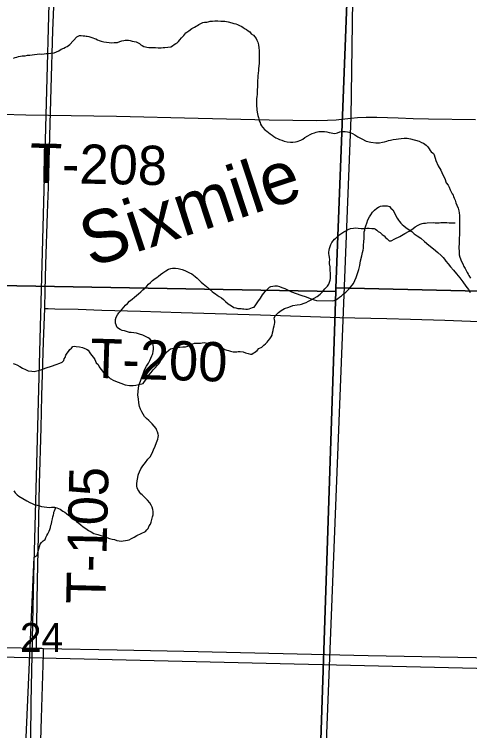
# Model space of a CAD drawing. Extents: x 2.4 to 73.1, y 4.5 to 25.6.
# Drawn here: x 42.781 to 43.111, y 19.804 to 20.322 of the extents above; entities that cross this region are included whole.
import ezdxf

# ---------------------------------------------------------------- set-up
doc = ezdxf.new("R2010")
doc.units = 0
for name, color, linetype in [('GM_X_County_Road', 7, 'Continuous'), ('GM_X_Interchange_Ramps', 7, 'Continuous'), ('GM_X_Minor_Lake_Text', 7, 'Continuous'), ('GM_X_Minor_River', 7, 'Continuous'), ('GM_X_Rail_Line', 7, 'Continuous'), ('GM_X_Section', 7, 'Continuous'), ('GM_X_Section_Text', 7, 'Continuous'), ('GM_X_Township', 7, 'Continuous'), ('GM_X_Township_Road', 7, 'Continuous'), ('GM_X_Township_Road_Text', 7, 'Continuous')]:
    doc.layers.add(name, color=color, linetype=linetype)

msp = doc.modelspace()

# ---------------------------------------------------------------- linework, layer by layer
at = {"layer": 'GM_X_County_Road'}
for points in [[(42.54416, 19.86799), (42.59141, 19.86705), (42.69086, 19.86526), (42.77478, 19.86386), (42.79714, 19.86336)], [(42.78752, 19.35927), (42.78755, 19.3612), (42.78762, 19.36583), (42.78844, 19.39682), (42.7909, 19.47442), (42.7924, 19.52406), (42.79355, 19.56439), (42.79694, 19.67919), (42.79846, 19.73194), (42.80086, 19.8126), (42.80218, 19.85914), (42.8023, 19.86325)], [(42.79714, 19.86336), (42.8012, 19.86327), (42.8023, 19.86325)], [(42.8023, 19.86325), (42.85557, 19.86209), (42.90375, 19.86109), (43.03737, 19.85812), (43.15391, 19.85585), (43.2518, 19.85364), (43.27667, 19.85299), (43.29063, 19.85268), (43.29715, 19.85263)]]:
    msp.add_lwpolyline(points, dxfattribs=at)
at = {"layer": 'GM_X_Interchange_Ramps'}
msp.add_lwpolyline([(43.00026, 19.6242), (43.02494, 20.24735), (43.02867, 20.50317), (43.03617, 20.59793), (43.03655, 20.6088), (43.05138, 21.12738), (43.05159, 21.13172), (43.06495, 21.50478), (43.06614, 21.53771), (43.06777, 21.58321), (43.06964, 21.64877)], dxfattribs=at)
at = {"layer": 'GM_X_Minor_River'}
for points in [[(42.81939, 20.29888), (42.82133, 20.30036), (42.82639, 20.30594), (42.82832, 20.30685), (42.82965, 20.30682), (42.83097, 20.3066), (42.83211, 20.30658), (42.83306, 20.30636), (42.83401, 20.30634), (42.83514, 20.30613), (42.83665, 20.30552), (42.83797, 20.30511), (42.8391, 20.30471), (42.84023, 20.3043), (42.84136, 20.30371), (42.84249, 20.30311), (42.844, 20.3027), (42.84589, 20.30228), (42.84779, 20.30204), (42.84987, 20.30181), (42.85177, 20.30157), (42.85348, 20.30173), (42.85596, 20.30186), (42.85749, 20.3024), (42.85902, 20.30293), (42.86036, 20.30328), (42.86151, 20.30345), (42.86265, 20.30342), (42.86379, 20.30339), (42.86511, 20.30318), (42.86643, 20.30277), (42.86795, 20.30254), (42.86927, 20.30213), (42.87078, 20.30153), (42.87171, 20.30094), (42.87284, 20.30015), (42.87378, 20.29956), (42.8749, 20.29896), (42.87603, 20.29856), (42.87717, 20.29834), (42.8785, 20.29812), (42.88002, 20.29809), (42.88173, 20.29805), (42.88344, 20.29801), (42.88534, 20.29797), (42.88743, 20.29793), (42.88895, 20.29808), (42.89009, 20.29824), (42.89448, 20.29872), (42.89563, 20.29926), (42.89679, 20.30018), (42.89814, 20.30091), (42.8991, 20.30146), (42.89988, 20.30239), (42.90105, 20.3037), (42.90223, 20.30519), (42.90379, 20.30686), (42.90535, 20.30873), (42.90747, 20.3102), (42.9096, 20.31186), (42.91153, 20.31296), (42.91268, 20.3135), (42.91364, 20.31405), (42.91461, 20.31479), (42.91615, 20.31551), (42.91749, 20.31624), (42.91883, 20.3164), (42.92054, 20.31656), (42.9215, 20.31672), (42.92284, 20.31707), (42.92455, 20.31723), (42.92626, 20.31738), (42.92835, 20.31733), (42.93064, 20.31728), (42.93348, 20.31721), (42.93595, 20.31678), (42.93859, 20.31596), (42.9401, 20.31555), (42.94142, 20.31514), (42.94274, 20.31473), (42.94406, 20.31413), (42.94538, 20.31353), (42.94651, 20.31293), (42.94782, 20.31195), (42.94913, 20.31116), (42.95044, 20.31018), (42.95156, 20.3094), (42.95267, 20.30804), (42.95436, 20.30706), (42.95528, 20.3059), (42.9562, 20.30455), (42.95675, 20.30339), (42.95729, 20.30205), (42.95781, 20.30014), (42.95814, 20.29785), (42.95829, 20.29595), (42.95843, 20.29367), (42.95827, 20.28683), (42.95803, 20.28456), (42.9578, 20.28286), (42.95777, 20.28153)], [(42.78061, 20.29045), (42.78176, 20.2908), (42.7831, 20.29115), (42.78425, 20.29151), (42.78558, 20.29186), (42.78692, 20.29202), (42.78806, 20.29199), (42.78901, 20.29216), (42.79073, 20.2925), (42.79245, 20.29265), (42.79397, 20.29281), (42.79588, 20.29314), (42.79778, 20.29329), (42.7995, 20.29344), (42.80102, 20.29341), (42.80273, 20.29356), (42.80426, 20.29371), (42.80597, 20.29368), (42.80749, 20.29402), (42.80997, 20.29435), (42.8117, 20.29507), (42.81343, 20.29579), (42.81516, 20.29689), (42.81689, 20.29761), (42.81824, 20.29834), (42.81939, 20.29888)], [(42.95777, 20.28153), (42.95773, 20.27944), (42.9575, 20.27773), (42.95746, 20.27602), (42.95723, 20.27451), (42.9572, 20.27299), (42.95716, 20.27128), (42.95713, 20.26976), (42.95689, 20.26749), (42.95686, 20.26616), (42.95682, 20.26445), (42.95658, 20.26237), (42.95655, 20.26123), (42.95653, 20.26028), (42.9565, 20.25895), (42.95648, 20.25781), (42.95645, 20.25648), (42.95642, 20.25534), (42.95659, 20.2542), (42.95675, 20.25306), (42.9569, 20.25134), (42.95706, 20.25001), (42.95742, 20.24886), (42.95777, 20.24753), (42.95812, 20.24638), (42.95847, 20.24504), (42.95901, 20.24389), (42.95937, 20.24274), (42.9601, 20.24139), (42.96084, 20.24043), (42.96251, 20.23849), (42.96381, 20.23751), (42.96512, 20.23653), (42.96643, 20.23555), (42.96774, 20.23457), (42.96905, 20.2336), (42.97055, 20.2328), (42.97168, 20.23221), (42.97299, 20.23161), (42.97469, 20.231), (42.97658, 20.23039), (42.97866, 20.22996), (42.98113, 20.22971), (42.98284, 20.22968), (42.98455, 20.22983), (42.98589, 20.22999), (42.98857, 20.23107), (42.98992, 20.2318), (42.99146, 20.2329), (42.99358, 20.23418), (42.99532, 20.23509), (42.99666, 20.23582), (42.99839, 20.23635), (42.99973, 20.23689), (43.00068, 20.23706), (43.00164, 20.23723), (43.00278, 20.2374), (43.00411, 20.23737), (43.00563, 20.23733), (43.00734, 20.2371), (43.00904, 20.23668), (43.01055, 20.23627), (43.01169, 20.23605), (43.01282, 20.23584), (43.01416, 20.236), (43.01511, 20.23636), (43.01684, 20.23708), (43.01856, 20.23742), (43.01951, 20.2374), (43.02065, 20.23737), (43.02236, 20.23715), (43.0233, 20.23674), (43.02462, 20.23633), (43.02594, 20.23592), (43.02763, 20.23494), (43.02988, 20.23356), (43.03269, 20.23197), (43.03589, 20.23038), (43.03929, 20.22955), (43.04271, 20.22909), (43.04556, 20.22921), (43.04766, 20.22955), (43.04919, 20.22989), (43.05072, 20.23043), (43.05187, 20.23078), (43.0534, 20.23113), (43.0553, 20.23146), (43.0574, 20.2318), (43.05931, 20.23195), (43.06122, 20.23228), (43.06332, 20.23261), (43.06559, 20.23256), (43.06787, 20.23213), (43.0741, 20.23028), (43.07579, 20.22948), (43.0773, 20.22888), (43.07823, 20.2281), (43.07917, 20.22751), (43.08047, 20.22634), (43.08139, 20.2248), (43.08212, 20.22364)], [(43.08212, 20.22364), (43.08286, 20.22249), (43.08454, 20.22131), (43.08509, 20.22035), (43.08633, 20.21633), (43.08795, 20.21249), (43.08978, 20.20941), (43.09123, 20.20596), (43.09269, 20.20327), (43.09376, 20.20021), (43.09505, 20.19847), (43.09578, 20.19693), (43.09669, 20.1952), (43.09741, 20.19367), (43.09814, 20.19232), (43.09869, 20.19117), (43.09905, 20.19021), (43.09959, 20.18906), (43.10013, 20.18753), (43.10066, 20.18581), (43.10138, 20.18408), (43.10228, 20.18178), (43.1028, 20.17987), (43.10315, 20.17834), (43.1033, 20.17663), (43.10344, 20.17454), (43.10339, 20.17226), (43.10334, 20.16979), (43.10329, 20.16789), (43.10344, 20.1658), (43.10339, 20.1639), (43.10335, 20.16219), (43.10312, 20.1603), (43.10308, 20.15859), (43.10305, 20.15726), (43.10302, 20.15574), (43.10298, 20.15403), (43.10307, 20.14947), (43.10322, 20.14795), (43.10357, 20.14642), (43.10411, 20.14527), (43.10465, 20.14374), (43.10574, 20.14162), (43.10646, 20.13971), (43.10737, 20.13817), (43.1081, 20.13682), (43.10902, 20.13528), (43.10956, 20.13413), (43.11011, 20.13317), (43.11121, 20.13124)], [(43.0305, 20.13739), (43.03114, 20.14042), (43.03178, 20.14363), (43.03263, 20.14722), (43.03325, 20.14968), (43.03367, 20.15138), (43.03389, 20.15289), (43.03394, 20.15479), (43.034, 20.15764), (43.03424, 20.15991), (43.0343, 20.16257), (43.03435, 20.16466), (43.03476, 20.16598), (43.03517, 20.16749), (43.03559, 20.169), (43.0362, 20.17088), (43.03702, 20.17333), (43.03821, 20.17559), (43.03919, 20.17708), (43.04038, 20.17896), (43.04174, 20.18045), (43.04348, 20.18193), (43.04483, 20.18266), (43.04618, 20.18338), (43.0477, 20.18354), (43.04941, 20.1835), (43.05112, 20.18346), (43.05263, 20.18305), (43.05356, 20.18189), (43.05505, 20.18052), (43.05834, 20.17456), (43.05926, 20.17321), (43.05999, 20.17224), (43.06092, 20.17108), (43.06185, 20.17011), (43.06316, 20.16913), (43.06446, 20.16796), (43.06614, 20.1666), (43.06876, 20.16483), (43.07063, 20.16327), (43.07269, 20.16189), (43.07531, 20.16012), (43.07811, 20.15778), (43.08128, 20.15505), (43.08445, 20.15251), (43.08762, 20.14977), (43.09005, 20.14763), (43.09153, 20.14608), (43.09246, 20.14492), (43.09337, 20.14337), (43.09504, 20.14163), (43.09689, 20.13931), (43.09893, 20.13698), (43.10115, 20.13427), (43.10356, 20.13137), (43.10577, 20.12847), (43.10798, 20.12538), (43.10983, 20.12287), (43.11111, 20.12075)], [(43.00912, 20.1476), (43.00876, 20.14894), (43.00879, 20.15007), (43.00901, 20.1514), (43.00923, 20.15272), (43.00964, 20.15404), (43.01025, 20.15555), (43.01104, 20.15705), (43.01202, 20.15817), (43.0128, 20.15929), (43.01396, 20.16022), (43.01687, 20.16281), (43.01822, 20.16373), (43.01958, 20.16465), (43.02111, 20.16537), (43.02284, 20.16628), (43.02457, 20.167), (43.02667, 20.16734), (43.0282, 20.16749), (43.03009, 20.16726), (43.03218, 20.16721), (43.03408, 20.16717), (43.03617, 20.16731), (43.03808, 20.16746), (43.03998, 20.16723), (43.04149, 20.167), (43.04262, 20.1666), (43.04356, 20.16601), (43.04449, 20.16504), (43.04599, 20.16424), (43.04729, 20.16288), (43.04879, 20.16171), (43.0499, 20.16055), (43.05102, 20.15957), (43.05251, 20.15821), (43.05384, 20.15818), (43.05653, 20.15964), (43.06019, 20.16145), (43.06384, 20.16346), (43.06692, 20.16529), (43.06885, 20.16639), (43.06982, 20.16713), (43.07117, 20.16824), (43.07348, 20.16951), (43.07483, 20.17024), (43.07636, 20.17078), (43.07732, 20.17095), (43.07884, 20.1711), (43.07999, 20.17127), (43.08474, 20.17135), (43.08569, 20.17133), (43.08721, 20.17129), (43.08854, 20.17126), (43.08988, 20.17142), (43.09083, 20.1714), (43.09216, 20.17156), (43.09311, 20.17154), (43.09425, 20.17151), (43.09577, 20.17129), (43.09672, 20.17127), (43.09767, 20.17125), (43.09862, 20.17123), (43.09995, 20.1712), (43.10014, 20.17119)], [(42.88883, 20.07433), (42.89001, 20.07601), (42.89119, 20.0775), (42.89293, 20.07917), (42.8941, 20.0801), (42.89524, 20.08026), (42.89639, 20.08043), (42.89733, 20.0804), (42.89848, 20.08076), (42.89944, 20.08112), (42.90097, 20.08127), (42.90306, 20.08141), (42.90516, 20.08156), (42.90668, 20.0819), (42.90784, 20.08245), (42.90899, 20.08318), (42.91034, 20.08372), (42.91149, 20.08407), (42.91263, 20.08424), (42.91396, 20.08421), (42.91491, 20.08419), (42.91586, 20.08417), (42.917, 20.08433), (42.91853, 20.08449), (42.92042, 20.08406), (42.92363, 20.08323), (42.92684, 20.08221), (42.92911, 20.08159), (42.9308, 20.0806), (42.93231, 20.08019), (42.93344, 20.07959), (42.93495, 20.07918), (42.93627, 20.07877), (42.93759, 20.07836), (42.93854, 20.07815), (42.93967, 20.07793), (42.94081, 20.07791), (42.94214, 20.07788), (42.9431, 20.07805), (42.94462, 20.07801), (42.9467, 20.07777), (42.94859, 20.07716), (42.95048, 20.07655), (42.95218, 20.07613), (42.95313, 20.07611), (42.95409, 20.07685), (42.95506, 20.0774), (42.95699, 20.07887), (42.95816, 20.08018), (42.96028, 20.08127), (42.96164, 20.08257), (42.96299, 20.08368), (42.96416, 20.08479), (42.96494, 20.08591), (42.96612, 20.08721), (42.9671, 20.08871), (42.9677, 20.09003), (42.96811, 20.09154), (42.96853, 20.09324), (42.96876, 20.09494), (42.96918, 20.09664), (42.96958, 20.09758), (42.96962, 20.0991), (42.96964, 20.10005), (42.96947, 20.10119), (42.96931, 20.10234), (42.96991, 20.10384), (42.97128, 20.10533), (42.97244, 20.10626), (42.97418, 20.10774), (42.97669, 20.1092), (42.97994, 20.11027), (42.98282, 20.11134), (42.98587, 20.11184), (42.98797, 20.11217), (42.98912, 20.11234), (42.99084, 20.11306), (42.99238, 20.11359), (42.99411, 20.11451), (42.99603, 20.11541), (42.99815, 20.11669), (43.00027, 20.11798), (43.0024, 20.11964), (43.00415, 20.12131), (43.00591, 20.12355), (43.00785, 20.1254), (43.00883, 20.12671), (43.00925, 20.12822), (43.00966, 20.12973), (43.01007, 20.13105), (43.00991, 20.1322), (43.00994, 20.13371), (43.00997, 20.13504), (43.00982, 20.13657), (43.00985, 20.13808), (43.00969, 20.13942), (43.00936, 20.14151), (43.00939, 20.14303), (43.00943, 20.14455), (43.00928, 20.14626), (43.00912, 20.1476)], [(42.85681, 20.10618), (42.85817, 20.10748), (42.85915, 20.10879), (42.86032, 20.11028), (42.86168, 20.11158), (42.86304, 20.11288), (42.86441, 20.11456), (42.86653, 20.11603), (42.86808, 20.11732), (42.86963, 20.11862), (42.87099, 20.11992), (42.87274, 20.1214), (42.87429, 20.12269), (42.87565, 20.12399), (42.87701, 20.12548), (42.87818, 20.12678), (42.87973, 20.12808), (42.88109, 20.12937), (42.88322, 20.13085), (42.88438, 20.13177), (42.88554, 20.13269), (42.88689, 20.1338), (42.88864, 20.13509), (42.89076, 20.13637), (42.89269, 20.13766), (42.89441, 20.13819), (42.89555, 20.13836), (42.89784, 20.13849), (42.89973, 20.13826), (42.90257, 20.13744), (42.90464, 20.13663), (42.90652, 20.13583), (42.90802, 20.13503), (42.90953, 20.13424), (42.91084, 20.13326), (42.91214, 20.13228), (42.91345, 20.13111), (42.91494, 20.12975), (42.91643, 20.12839), (42.91792, 20.12702), (42.92035, 20.12507), (42.92426, 20.12156), (42.92557, 20.12058), (42.92688, 20.11979), (42.928, 20.11882), (42.9295, 20.11783), (42.931, 20.11685), (42.93249, 20.11568), (42.93398, 20.11431), (42.93584, 20.11256), (42.93828, 20.11118), (42.93997, 20.11), (42.94148, 20.10958), (42.94299, 20.10917), (42.94413, 20.10914), (42.94527, 20.10912), (42.94621, 20.10891), (42.94716, 20.10888), (42.94869, 20.10885), (42.95001, 20.10882), (42.95116, 20.10898), (42.95231, 20.10934), (42.95365, 20.10988), (42.9548, 20.11023), (42.95598, 20.11192), (42.95736, 20.11416), (42.95932, 20.11659), (42.9609, 20.11921), (42.96266, 20.12164), (42.96596, 20.12461), (42.96692, 20.12515), (42.96826, 20.1255), (42.9696, 20.12566), (42.97131, 20.12562), (42.97301, 20.12521), (42.97489, 20.1244), (42.97696, 20.1236), (42.97941, 20.12259), (42.98186, 20.1214), (42.98506, 20.12018), (42.98845, 20.11897), (42.99241, 20.11755), (42.99637, 20.11594), (42.99977, 20.11491), (43.01117, 20.11484), (43.0127, 20.115), (43.01442, 20.11572), (43.01539, 20.11646), (43.01655, 20.11738), (43.01791, 20.11849), (43.01946, 20.11979), (43.02101, 20.12108), (43.02237, 20.12219), (43.02334, 20.12312), (43.02451, 20.12461), (43.02569, 20.1261), (43.02666, 20.12722), (43.02766, 20.12948), (43.02847, 20.13174), (43.02949, 20.13456), (43.0305, 20.13739)], [(42.87604, 19.9479), (42.87702, 19.94901), (42.87799, 19.94994), (42.87879, 19.95182), (42.87977, 19.95313), (42.88019, 19.95464), (42.8808, 19.95653), (42.88122, 19.95842), (42.88164, 19.95993), (42.88166, 19.96106), (42.88169, 19.96239), (42.88153, 19.96373), (42.881, 19.96545), (42.88027, 19.96698), (42.87936, 19.96852), (42.8775, 19.97047), (42.8762, 19.97183), (42.87508, 19.9728), (42.8736, 19.97435), (42.87266, 19.97513), (42.87193, 19.9761), (42.87119, 19.97726), (42.87064, 19.97822), (42.8701, 19.97937), (42.86993, 19.98051), (42.86979, 19.98242), (42.87003, 19.9845), (42.87046, 19.98696), (42.87087, 19.98847), (42.87109, 19.98942), (42.8717, 19.99111), (42.87269, 19.99318), (42.87426, 19.99542), (42.87603, 19.99785), (42.87779, 20.00009), (42.87954, 20.00195), (42.88093, 20.00439), (42.88194, 20.00703), (42.88314, 20.00966), (42.88415, 20.0123), (42.88496, 20.01456), (42.88519, 20.01607), (42.8854, 20.01721), (42.88524, 20.01835), (42.8849, 20.02007), (42.88435, 20.02103), (42.88381, 20.02237), (42.88103, 20.02566), (42.87973, 20.02683), (42.87843, 20.02819), (42.87694, 20.02955), (42.87545, 20.03111), (42.87435, 20.03265), (42.87343, 20.03438), (42.87253, 20.0363), (42.87181, 20.03822), (42.8713, 20.04089), (42.87098, 20.04374), (42.87067, 20.0466), (42.87073, 20.04926), (42.87116, 20.05172), (42.8716, 20.05418), (42.87242, 20.05663), (42.87323, 20.05889), (42.87384, 20.06078), (42.87464, 20.06266), (42.87545, 20.06473), (42.87684, 20.06755), (42.87822, 20.0696), (42.87922, 20.07167), (42.88001, 20.07317), (42.88081, 20.07486), (42.88121, 20.07581), (42.88142, 20.07675), (42.88164, 20.07807), (42.88187, 20.07978), (42.88191, 20.0813), (42.88175, 20.08263), (42.8814, 20.08416), (42.88068, 20.08569), (42.87919, 20.08725), (42.87807, 20.08803), (42.87619, 20.08903), (42.87412, 20.09002), (42.87185, 20.09064), (42.86959, 20.09126), (42.86769, 20.0915), (42.86579, 20.09173), (42.86447, 20.09195), (42.86296, 20.09236), (42.86088, 20.09298), (42.85918, 20.0934), (42.85767, 20.094), (42.85655, 20.09479), (42.85561, 20.09538), (42.85435, 20.09864), (42.85439, 20.09997), (42.85441, 20.1013), (42.85483, 20.10299), (42.85582, 20.10468), (42.85681, 20.10618)], [(42.78036, 20.06936), (42.78168, 20.06895), (42.783, 20.06835), (42.78507, 20.06716), (42.78713, 20.06598), (42.7892, 20.06498), (42.79127, 20.06417), (42.79374, 20.06393), (42.79544, 20.0637), (42.79735, 20.06404), (42.80041, 20.06492), (42.80424, 20.06616), (42.80807, 20.06741), (42.81152, 20.06866), (42.81421, 20.06955), (42.81575, 20.07046), (42.81691, 20.07158), (42.81732, 20.07271), (42.81791, 20.07383), (42.81852, 20.07534), (42.8195, 20.07684), (42.82048, 20.07814), (42.82146, 20.07945), (42.82244, 20.08057), (42.8236, 20.08168), (42.82456, 20.08185), (42.82589, 20.08182), (42.82835, 20.08139), (42.83043, 20.08096), (42.83213, 20.08035), (42.83345, 20.07975), (42.83457, 20.07897), (42.83586, 20.07704), (42.83696, 20.07549), (42.83844, 20.07375), (42.83955, 20.07221), (42.84045, 20.06991), (42.84175, 20.06874), (42.84266, 20.06701), (42.84376, 20.06527), (42.84525, 20.06372), (42.84692, 20.06216), (42.8486, 20.06042), (42.85065, 20.05866), (42.85327, 20.05708), (42.86137, 20.05386), (42.8646, 20.05341), (42.86707, 20.05354), (42.86916, 20.05369), (42.87127, 20.05421), (42.87337, 20.05473), (42.87451, 20.0549), (42.87531, 20.0564), (42.87628, 20.05752), (42.87727, 20.05901), (42.87846, 20.06107), (42.88021, 20.06293), (42.88177, 20.0648), (42.88333, 20.06647), (42.88451, 20.06797), (42.88567, 20.06908), (42.88646, 20.0702), (42.88725, 20.07151), (42.88804, 20.07282), (42.88883, 20.07433)], [(42.7807, 19.97721), (42.78181, 19.97586), (42.78311, 19.97431), (42.78442, 19.97333), (42.79023, 19.96997), (42.7923, 19.96878), (42.79418, 19.96798), (42.79607, 19.96718), (42.79777, 19.96676), (42.79928, 19.96634), (42.80079, 19.96593), (42.80268, 19.9657), (42.80477, 19.96546), (42.80629, 19.96524), (42.808, 19.96539), (42.80933, 19.96536), (42.81028, 19.96534), (42.81198, 19.96492), (42.81311, 19.96451), (42.81424, 19.96392), (42.81537, 19.96332), (42.8163, 19.96254), (42.81761, 19.96175), (42.81893, 19.96096), (42.82042, 19.9596), (42.82173, 19.95862), (42.82322, 19.95764), (42.82472, 19.95646), (42.82621, 19.9551), (42.82789, 19.95392), (42.82938, 19.95256), (42.83106, 19.95119), (42.83294, 19.95001), (42.83481, 19.94864), (42.83687, 19.94764), (42.83875, 19.94646), (42.84158, 19.94563), (42.84384, 19.94482), (42.84611, 19.9442), (42.84818, 19.9434), (42.85007, 19.94278), (42.85196, 19.94236), (42.85366, 19.94194), (42.85536, 19.94133), (42.85707, 19.94111), (42.85858, 19.94088), (42.85992, 19.94104), (42.86163, 19.94119), (42.86297, 19.94154), (42.86431, 19.94189), (42.86604, 19.9428), (42.86796, 19.94371), (42.86989, 19.94481), (42.87604, 19.9479)], [(42.79556, 19.92924), (42.79771, 19.93048), (42.79835, 19.93369), (42.79998, 19.9386), (42.80096, 19.9399), (42.80213, 19.94102), (42.80348, 19.94213), (42.80389, 19.94345), (42.80469, 19.94495), (42.80547, 19.94607), (42.80587, 19.94701), (42.80628, 19.94814), (42.80687, 19.94927), (42.80729, 19.95078), (42.80771, 19.95248), (42.80811, 19.95342), (42.80834, 19.95512), (42.80855, 19.95607), (42.80876, 19.95701), (42.80898, 19.95834), (42.80959, 19.95984), (42.8098, 19.96079), (42.80982, 19.96174), (42.81023, 19.96287), (42.81115, 19.96512)], [(42.6168, 19.62285), (42.78171, 19.61954), (42.79556, 19.92924)], [(42.45633, 19.86468), (43.16637, 19.84772)]]:
    msp.add_lwpolyline(points, dxfattribs=at)
at = {"layer": 'GM_X_Rail_Line'}
msp.add_lwpolyline([(42.92819, 20.70798), (42.90959, 20.69999), (42.89648, 20.69041), (42.88606, 20.67918), (42.878, 20.66825), (42.87443, 20.65858), (42.86849, 20.63785), (42.84108, 20.53576), (42.82305, 20.46822), (42.81898, 20.45109), (42.81366, 20.42868), (42.81067, 20.40633), (42.80758, 20.38369), (42.80307, 20.21313), (42.79503, 19.91556), (42.79319, 19.82401), (42.79283, 19.79783), (42.7927, 19.79649)], dxfattribs=at)
at = {"layer": 'GM_X_Section'}
for points in [[(42.52955, 20.63169), (43.03309, 20.62339), (43.01389, 20.12428), (43.01383, 20.12162), (42.51126, 20.13047)], [(43.03309, 20.62339), (43.54477, 20.61508), (43.53362, 20.112), (43.01389, 20.12428)], [(43.01383, 20.12162), (42.99732, 19.62378), (42.49387, 19.6353), (42.51126, 20.13047)], [(43.01389, 20.12428), (43.53362, 20.112), (43.52171, 19.61671), (42.99732, 19.62378), (43.01383, 20.12162)]]:
    msp.add_lwpolyline(points, close=True, dxfattribs=at)
at = {"layer": 'GM_X_Township'}
msp.add_lwpolyline([(43.00026, 19.6242), (43.02494, 20.24735), (43.02867, 20.50317), (43.03617, 20.59793), (43.03655, 20.6088), (43.05138, 21.12738), (43.05159, 21.13172), (43.06495, 21.50478), (43.06614, 21.53771), (43.06777, 21.58321), (43.06964, 21.64877)], dxfattribs=at)
at = {"layer": 'GM_X_Township_Road'}
msp.add_line((43.01802, 20.24627), (43.02506, 20.24707), dxfattribs=at)
for points in [[(42.80316, 20.10932), (42.80359, 20.1223), (42.80408, 20.14097), (42.80521, 20.17829), (42.8059, 20.19695), (42.80639, 20.21562), (42.80699, 20.23427), (42.80793, 20.26849), (42.80914, 20.31049), (42.80968, 20.32759), (42.81033, 20.34314), (42.81056, 20.35092), (42.81043, 20.35404), (42.81023, 20.35558), (42.80988, 20.35711), (42.80932, 20.35855), (42.80851, 20.35986), (42.80742, 20.36096), (42.80454, 20.36271)], [(42.76951, 20.24996), (42.77244, 20.24989), (42.78958, 20.2495), (42.85505, 20.24839), (42.91426, 20.24692), (42.96569, 20.24581), (42.99998, 20.24536), (43.00778, 20.24546), (43.014, 20.24582), (43.01802, 20.24627)], [(43.02506, 20.24707), (43.02957, 20.24743), (43.03577, 20.2477), (43.04354, 20.24769), (43.05907, 20.2472), (43.06993, 20.24685), (43.0808, 20.2466), (43.11498, 20.2459)], [(42.79714, 19.86336), (42.79718, 19.86562), (42.79777, 19.89677), (42.79791, 19.91233), (42.79863, 19.94499), (42.7995, 19.98233), (42.80052, 20.02277), (42.80114, 20.0461), (42.80234, 20.08498), (42.80316, 20.10932)], [(42.80316, 20.10932), (42.80572, 20.10921), (42.81037, 20.10902), (42.82744, 20.10866), (42.8445, 20.10813), (42.87242, 20.10725), (42.90189, 20.10625), (42.9593, 20.10463), (43.00273, 20.10321), (43.01669, 20.10278), (43.02755, 20.10249), (43.05082, 20.10189), (43.06789, 20.10147), (43.09271, 20.10074), (43.11132, 20.10012), (43.13304, 20.09952), (43.15788, 20.09913), (43.1796, 20.09853), (43.19666, 20.09809), (43.2339, 20.09732), (43.26649, 20.09661), (43.29774, 20.09572), (43.30262, 20.09549), (43.30548, 20.09535)]]:
    msp.add_lwpolyline(points, dxfattribs=at)

# ---------------------------------------------------------------- texts
at = {"layer": 'GM_X_Minor_Lake_Text'}
msp.add_text('Sixmile', height=0.037895, rotation=18.2, dxfattribs=at).set_placement((42.83635, 20.13884))
at = {"layer": 'GM_X_Section_Text'}
msp.add_text('24', height=0.020928, rotation=0, dxfattribs=at).set_placement((42.78527, 19.86069))
at = {"layer": 'GM_X_Township_Road_Text'}
for s, rotation, p in [('T-208', 358.8773, (42.79222, 20.20037)), ('T-200', 358.3163, (42.83576, 20.05913)), ('T-105', 88.6102, (42.84704, 19.89503))]:
    msp.add_text(s, height=0.028409, rotation=rotation, dxfattribs=at).set_placement(p)

doc.saveas('drawing.dxf')
